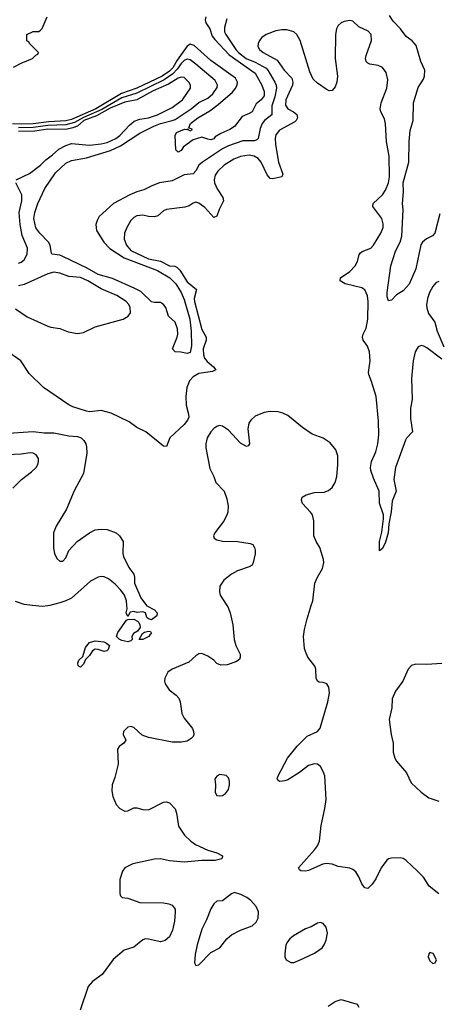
# Model space of a CAD drawing. Header units: inches. Extents: x 1449094 to 1618372, y 389908 to 534307.
# Tile 387 of 494: x 1565459 to 1568280, y 467309 to 473951. Entities that reach past the tile are written whole.
import ezdxf

# ---------------------------------------------------------------- set-up
doc = ezdxf.new("R2010")
doc.units = ezdxf.units.IN
doc.header["$MEASUREMENT"] = 0
doc.layers.add('B5466', color=7, linetype='Continuous')
doc.layers.add('B5467', color=7, linetype='Continuous')

msp = doc.modelspace()

# ---------------------------------------------------------------- linework, layer by layer
at = {"layer": 'B5466', "color": 5}
for points, elevation in [([(1565662.3, 470000), (1565650, 469996.8), (1565610, 469992), (1565545.6, 470000)], 480), ([(1566858, 470000), (1566864.4, 469990), (1566881.3, 469950), (1566898, 469870), (1566906.9, 469770), (1566920.2, 469730), (1566949.2, 469670), (1566948.9, 469650), (1566944.4, 469635.6), (1566919.7, 469620.3), (1566859.8, 469600.2), (1566817.2, 469597.2), (1566790, 469607.8), (1566770, 469631.6), (1566730, 469658.4), (1566690, 469674.5), (1566670, 469672.7), (1566650, 469660.9), (1566602, 469618), (1566489.3, 469570.7), (1566459.5, 469550), (1566439.5, 469510), (1566437.6, 469490), (1566442, 469470), (1566468.5, 469430), (1566515.3, 469395.3), (1566534, 469374), (1566542.3, 469350), (1566553.4, 469270), (1566570, 469239.3), (1566626, 469170), (1566634, 469150), (1566635.3, 469130), (1566630, 469116), (1566618.3, 469101.7), (1566590, 469085.3), (1566550, 469077.2), (1566490, 469077.8), (1566328.2, 469108.2), (1566285.8, 469125.8), (1566230, 469176.3), (1566210, 469183), (1566190, 469178.7), (1566161.3, 469150), (1566159, 469130), (1566177, 469090), (1566163.7, 469070), (1566131.5, 469048.5), (1566119.7, 469030), (1566123.8, 468930), (1566101.3, 468838.7), (1566083.6, 468790), (1566080.9, 468750), (1566087.4, 468710), (1566110, 468658), (1566135.5, 468630), (1566170, 468612.2), (1566190, 468614), (1566230, 468633.7), (1566250, 468635.3), (1566290, 468623.1), (1566330, 468620.3), (1566430, 468673.7), (1566450, 468674.9), (1566470, 468668.5), (1566510, 468627.3), (1566519.4, 468599.4), (1566531.4, 468510), (1566572.4, 468450), (1566615.2, 468410), (1566647.6, 468387.6), (1566730, 468349.2), (1566790.8, 468330), (1566830, 468310.4), (1566830, 468306), (1566824.7, 468290), (1566780, 468280), (1566690, 468279), (1566570, 468267.3), (1566470, 468276.2), (1566410, 468289.8), (1566370, 468287.8), (1566223.8, 468256.2), (1566170, 468229.5), (1566152.9, 468207.1), (1566136.5, 468150), (1566136.3, 468056.3), (1566141.1, 468041.1), (1566150.6, 468030.6), (1566190, 468024.6), (1566270, 467995.3), (1566430, 467992.9), (1566467.2, 467987.2), (1566490, 467977.1), (1566508.2, 467950), (1566510.3, 467930), (1566505.3, 467870), (1566491.3, 467810), (1566470, 467764.2), (1566440.9, 467739.1), (1566410, 467729.8), (1566330, 467748.7), (1566310, 467749.8), (1566290, 467744.4), (1566230, 467694), (1566164.6, 467675.4), (1566090, 467612.4), (1566015.5, 467510), (1565950, 467463.9), (1565921.3, 467430), (1565866.8, 467270)], 520), ([(1566316.4, 470000), (1566318, 469998), (1566370.3, 469970), (1566388, 469950), (1566386, 469930), (1566350, 469902), (1566328.9, 469908.9), (1566319, 469919), (1566308, 469950), (1566290, 469956), (1566252.9, 469952.9), (1566230, 469959), (1566205.4, 469954.6), (1566190, 469926), (1566178, 469950), (1566184, 469976), (1566182.9, 470000)], 480), ([(1568290, 468055.1), (1568226, 468106), (1568186.5, 468166.5), (1568147, 468207), (1568070, 468279.7), (1568050, 468292.6), (1568030, 468298.3), (1567970, 468295.4), (1567950.3, 468289.7), (1567938.9, 468281.1), (1567900.7, 468230), (1567865.2, 468154.8), (1567839.9, 468120.1), (1567810, 468089.3), (1567790, 468094), (1567770, 468121.2), (1567749.6, 468170), (1567730, 468202.7), (1567710, 468219.5), (1567688.4, 468228.4), (1567610, 468238.8), (1567570, 468255), (1567530, 468259.5), (1567505.6, 468254.4), (1567410, 468211.2), (1567390, 468207.7), (1567358, 468210), (1567350, 468215.3), (1567342.7, 468230), (1567449.8, 468350.2), (1567470, 468379.1), (1567483.5, 468410), (1567495.6, 468515.6), (1567520.9, 468630), (1567528.7, 468690), (1567519.1, 468850), (1567510, 468879.6), (1567490, 468912.6), (1567470, 468928.4), (1567450, 468930.7), (1567410, 468919.2), (1567350, 468873.1), (1567270, 468824), (1567250, 468816.9), (1567213.2, 468813.2), (1567202, 468822), (1567199.3, 468830), (1567205.6, 468850), (1567268, 468970), (1567333.3, 469050), (1567401.6, 469118.4), (1567470, 469148.9), (1567488, 469172), (1567539.4, 469350), (1567550.7, 469410.7), (1567547.6, 469447.6), (1567534.7, 469470), (1567510, 469479.7), (1567482.7, 469482.7), (1567469.7, 469490), (1567461.7, 469510), (1567458.9, 469570), (1567453, 469590), (1567406, 469650), (1567388.6, 469688.6), (1567384, 469710), (1567377.2, 469790), (1567382.6, 469837.4), (1567400.4, 469910), (1567428.9, 470000)], 520), ([(1568311.4, 469608.6), (1568210, 469602), (1568135.8, 469604.2), (1568106.1, 469593.9), (1568082.4, 469570), (1568047.8, 469490), (1567997.6, 469422.4), (1567975.6, 469370), (1567971.8, 469308.2), (1567954.7, 469230), (1567967.5, 469130), (1567981.8, 469070), (1567982.8, 469010), (1567993.1, 468970), (1568003.6, 468950), (1568072.7, 468870), (1568102.3, 468802.3), (1568170, 468739.1), (1568222.8, 468702.8), (1568290, 468679.1)], 520), ([(1567543.6, 467296.4), (1567590, 467328.2), (1567630, 467342), (1567738, 467310), (1567750.7, 467290)], 520)]:
    msp.add_lwpolyline(points, dxfattribs=dict(at, elevation=elevation))
for points, elevation in [([(1566190, 469754), (1566150, 469763.6), (1566130, 469773.3), (1566113.3, 469790), (1566121.8, 469818.2), (1566180.2, 469899.8), (1566190, 469906), (1566230, 469906.8), (1566254.4, 469894.4), (1566264, 469884), (1566271.3, 469868.7), (1566272, 469850), (1566254, 469826), (1566228, 469810), (1566217.3, 469790), (1566218, 469770), (1566210, 469762)], 480), ([(1566290, 469769.6), (1566266, 469770), (1566288.9, 469811.1), (1566301.2, 469818.8), (1566330, 469826), (1566343.6, 469823.6), (1566350.3, 469810), (1566337.5, 469802.5), (1566332.4, 469790)], 480), ([(1566030, 469689.3), (1565990, 469702.4), (1565970, 469704.2), (1565950, 469694.5), (1565930, 469661.2), (1565904.1, 469635.9), (1565890, 469602.7), (1565870, 469582.7), (1565853.2, 469593.2), (1565852.3, 469610), (1565859.5, 469630), (1565884.9, 469655.1), (1565903.5, 469716.5), (1565929.7, 469750.3), (1565970, 469760.3), (1566026.7, 469753.3), (1566039.1, 469750), (1566065.5, 469730), (1566056.7, 469703.3), (1566047.5, 469692.5)], 480), ([(1566810, 468859), (1566790, 468849), (1566777.3, 468830), (1566781.1, 468790), (1566778.8, 468738.8), (1566790, 468718), (1566810, 468714.8), (1566830, 468718.8), (1566850, 468731), (1566870, 468758), (1566877, 468790), (1566875.5, 468815.5), (1566870, 468838), (1566853.6, 468853.6)], 540), ([(1566910, 468062.4), (1566890, 468055.1), (1566830, 468007), (1566790, 468006), (1566770, 467986.6), (1566750, 467952.7), (1566721.5, 467878.5), (1566690, 467815.1), (1566659, 467710), (1566645.5, 467645.5), (1566640.7, 467590), (1566650, 467571.3), (1566670, 467574.8), (1566750, 467658), (1566810, 467690.7), (1566858.4, 467750), (1566890, 467778.4), (1566949.7, 467810.3), (1567030, 467839.3), (1567056.2, 467863.8), (1567069.6, 467890), (1567072.5, 467932.5), (1567057, 467970), (1567019.3, 468010), (1566992.7, 468030), (1566953.2, 468050)], 540), ([(1567490, 467861.2), (1567470, 467856), (1567427.9, 467832.1), (1567390, 467818), (1567308.6, 467771.4), (1567282.8, 467750), (1567267.3, 467730), (1567257.3, 467710), (1567250.7, 467650), (1567250.8, 467630), (1567258.8, 467610), (1567290, 467590.7), (1567310, 467590.8), (1567350, 467606.8), (1567450, 467654.8), (1567501.2, 467690), (1567516, 467710), (1567530, 467742), (1567538, 467790), (1567529.2, 467830), (1567510, 467854)], 540), ([(1568230, 467658), (1568222, 467650), (1568218, 467630), (1568230, 467602), (1568250, 467584.7), (1568266, 467590), (1568275.3, 467610), (1568252.9, 467652.9)], 540)]:
    msp.add_lwpolyline(points, close=True, dxfattribs=dict(at, elevation=elevation))
at = {"layer": 'B5467', "color": 5}
for points, elevation in [([(1566715.8, 473970), (1566712.1, 473950), (1566717.4, 473930), (1566744, 473890), (1566760, 473840), (1566776.8, 473816.8), (1566874.9, 473714.9), (1567048.6, 473590), (1567095.3, 473510), (1567110, 473466.8), (1567110, 473438), (1567090, 473411.1), (1567056.8, 473383.2), (1567028.4, 473330), (1567010, 473317.7), (1566961.8, 473298.2), (1566910, 473231.3), (1566878.7, 473210), (1566817.3, 473182.7), (1566780.2, 473159.8), (1566770, 473147.6), (1566750, 473141.2), (1566730, 473144), (1566690, 473159), (1566630, 473141.2), (1566566.4, 473093.6), (1566550, 473069.5), (1566530, 473057.2), (1566513.6, 473073.6), (1566509.4, 473170), (1566517.2, 473190), (1566573.4, 473213.4), (1566589.2, 473210.8), (1566594, 473214), (1566594, 473210), (1566610, 473202), (1566626, 473210), (1566602, 473222), (1566612.7, 473250), (1566661.5, 473290), (1566743.7, 473336.3), (1566800.8, 473379.2), (1566897.5, 473462.5), (1566915.3, 473484.7), (1566927.9, 473510), (1566929.9, 473530), (1566915.9, 473555.9), (1566750, 473675.4), (1566636.9, 473776.9), (1566610, 473785.5), (1566590, 473772.8), (1566522.3, 473677.7), (1566493.1, 473626.9), (1566470, 473603.3), (1566422.5, 473570), (1566250, 473488.3), (1566147.7, 473452.3), (1565974.4, 473350), (1565810, 473276.9), (1565770, 473269.3), (1565657, 473263), (1565550, 473248.8), (1565470, 473245.4), (1565411, 473249)], 440), ([(1565418, 473630), (1565470, 473658), (1565546, 473690), (1565567.3, 473712.7), (1565582, 473718), (1565586, 473730), (1565526, 473790), (1565522, 473802), (1565507.3, 473807.3), (1565508, 473850), (1565550, 473871.3), (1565588.4, 473871.6), (1565600.4, 473879.6), (1565610, 473892), (1565645.2, 473970)], 440), ([(1566857.8, 473957.8), (1566841.9, 473898.1), (1566842, 473870), (1566850.8, 473850), (1566918.3, 473750), (1566936.7, 473730), (1566987.9, 473690), (1567050, 473665), (1567123.4, 473623.4), (1567136.1, 473610), (1567182.7, 473530), (1567192.5, 473510), (1567194.2, 473490), (1567182.1, 473430), (1567161.2, 473370), (1567161.7, 473310), (1567112.9, 473270), (1567097.1, 473250), (1567083.5, 473216.5), (1567070.5, 473149.5), (1567060.4, 473139.6), (1567046.2, 473133.8), (1566965.7, 473134.3), (1566870, 473100.9), (1566830, 473079.9), (1566693.4, 472990), (1566670.1, 472970), (1566648.4, 472931.6), (1566630, 472910.9), (1566570, 472904.1), (1566490, 472864.2), (1566403.8, 472850), (1566351.8, 472830), (1566297.6, 472802.4), (1566250, 472789.9), (1566202.6, 472770), (1566093.8, 472710), (1565996.5, 472623.5), (1565982.7, 472597.3), (1565973.8, 472570), (1565977.6, 472530), (1566027.3, 472450), (1566067.1, 472407.1), (1566165.6, 472345.6), (1566390, 472259.6), (1566473.8, 472210), (1566513.6, 472170), (1566550.1, 472110), (1566570, 472063.6), (1566608.3, 471930), (1566617, 471850), (1566619.7, 471750), (1566610, 471705.6), (1566590, 471698.7), (1566547.6, 471707.6), (1566510, 471709.4), (1566490.9, 471730), (1566522.5, 471810), (1566526.6, 471830), (1566525, 471865), (1566509.9, 471909.9), (1566465.4, 471950), (1566447.2, 472010), (1566430.7, 472030.7), (1566410, 472042.6), (1566370, 472043.5), (1566350, 472048.6), (1566277.2, 472117.2), (1566237.8, 472137.8), (1566085, 472205), (1565990, 472232.4), (1565915.6, 472275.6), (1565750, 472354.1), (1565730, 472362.2), (1565679.3, 472370), (1565674.2, 472374.2), (1565666, 472430), (1565654.2, 472450), (1565595, 472510), (1565567.8, 472547.8), (1565555.8, 472610), (1565562.5, 472650), (1565580.9, 472710), (1565628, 472812), (1565701.1, 472918.9), (1565770, 472982.5), (1565810, 473001.6), (1565910, 473018.7), (1566072.5, 473067.5), (1566140.8, 473099.2), (1566270, 473185.9), (1566366.3, 473233.7), (1566410, 473251.4), (1566489.8, 473270), (1566510, 473278.7), (1566618.2, 473350), (1566668.4, 473391.6), (1566730, 473421.5), (1566764.5, 473450), (1566792.4, 473492.4), (1566795.2, 473510), (1566780, 473540), (1566650, 473651.3), (1566610, 473679.4), (1566590, 473685.2), (1566570, 473676.1), (1566550, 473656.3), (1566523.4, 473616.6), (1566493.8, 473586.2), (1566435.4, 473544.6), (1566250, 473455.4), (1566150, 473422.9), (1566014.2, 473345.8), (1565889.2, 473290.8), (1565830, 473257.2), (1565770, 473241.7), (1565650, 473237.6), (1565550, 473224.1), (1565450, 473221.7)], 460), ([(1568298, 472642), (1568262.3, 472510), (1568246.5, 472493.5), (1568206.6, 472473.4), (1568180.2, 472450), (1568168.6, 472431.4), (1568134.9, 472270), (1568090, 472167.8), (1568050, 472121.6), (1568005.3, 472094.7), (1567970, 472059.3), (1567950, 472054), (1567940.8, 472080.8), (1567940.5, 472110), (1567965, 472290), (1567996.8, 472390), (1568029.1, 472450), (1568040.2, 472490), (1568048.2, 472668.2), (1568044, 472710), (1568050.5, 472790), (1568049.9, 472850), (1568086.5, 472990), (1568089.1, 473130), (1568096.5, 473203.5), (1568116.2, 473270), (1568118.5, 473390), (1568150, 473494), (1568185.6, 473550), (1568193.3, 473570), (1568195.6, 473610), (1568169.7, 473669.7), (1568136.8, 473776.8), (1568110, 473807.3), (1568070, 473837.6), (1568031, 473890), (1567981.8, 473941.8), (1567958.1, 473978.1)], 460), ([(1568310, 471661.8), (1568210, 471737.2), (1568190, 471748.6), (1568170, 471752.3), (1568150, 471743.5), (1568130, 471711.5), (1568117.6, 471650), (1568105.6, 471530), (1568109.3, 471390), (1568099.8, 471330), (1568098.5, 471261.5), (1568112.6, 471170), (1568071.5, 471128.5), (1568064.7, 471115.3), (1567997.8, 470930), (1567986.3, 470850), (1568001.5, 470770), (1567975.9, 470704.1), (1567968.2, 470631.8), (1567951.4, 470550), (1567948.9, 470490), (1567930, 470427.3), (1567910, 470384.5), (1567890, 470369), (1567888.5, 470430), (1567904.9, 470495.1), (1567916.6, 470583.4), (1567915.5, 470610), (1567889.8, 470690), (1567887.5, 470770), (1567850, 470857.6), (1567831.4, 470910), (1567829, 470930), (1567835.2, 470970), (1567865, 471035), (1567879.2, 471090), (1567884.5, 471150), (1567883.3, 471243.3), (1567867, 471410), (1567836.1, 471510), (1567816.5, 471556.5), (1567814.9, 471570), (1567826, 471650), (1567821.3, 471710), (1567807.9, 471747.9), (1567779, 471790), (1567774.8, 471810), (1567779.8, 471830), (1567799.8, 471870), (1567809.8, 471929.8), (1567812.7, 472050), (1567808.6, 472088.6), (1567790, 472128.4), (1567770, 472141.8), (1567657.6, 472170), (1567624.2, 472190), (1567625.1, 472210), (1567690, 472252.9), (1567725, 472290), (1567740.2, 472319.8), (1567753.2, 472366.8), (1567761.9, 472378.1), (1567773.3, 472386.7), (1567830, 472409.1), (1567850, 472430.3), (1567899, 472510), (1567913.7, 472550), (1567914.6, 472574.6), (1567905.5, 472610), (1567845.3, 472690), (1567847.2, 472710), (1567908.9, 472770), (1567930, 472800.3), (1567949.8, 472849.8), (1567957.3, 472890), (1567954.9, 473030), (1567936.8, 473130), (1567930, 473248.7), (1567922.5, 473282.5), (1567897.7, 473330), (1567893.5, 473350), (1567901.8, 473390), (1567939.8, 473490), (1567945.6, 473545.6), (1567934.6, 473594.6), (1567910, 473627.8), (1567880.9, 473640.9), (1567824, 473650), (1567810, 473657), (1567800.5, 473670), (1567795.4, 473690), (1567798.5, 473710), (1567836.4, 473810), (1567832.2, 473850), (1567813.3, 473873.3), (1567750, 473903.5), (1567710, 473941.6), (1567690, 473946.3), (1567650, 473939.7), (1567630, 473929.6), (1567610, 473911.6), (1567598, 473890), (1567591.5, 473850), (1567589.3, 473689.3), (1567604.7, 473570), (1567600.3, 473530), (1567590, 473497.2), (1567570, 473472.3), (1567550, 473472), (1567530, 473482.9), (1567470, 473522.9), (1567441.6, 473550), (1567418.9, 473598.9), (1567352.9, 473810), (1567331, 473850), (1567310, 473868.4), (1567263, 473883), (1567230, 473883.1), (1567190, 473876.2), (1567124.4, 473850), (1567095.8, 473830), (1567078.7, 473810), (1567070.3, 473790), (1567068.7, 473770), (1567078.7, 473750), (1567104.2, 473730), (1567197.5, 473677.5), (1567246, 473610), (1567296.7, 473556.7), (1567305, 473530), (1567302.3, 473510), (1567257.2, 473410), (1567254.1, 473374.1), (1567269.7, 473349.7), (1567309.6, 473329.6), (1567330, 473312.4), (1567336.1, 473290), (1567327.1, 473270), (1567317.4, 473262.6), (1567213.3, 473206.7), (1567190, 473173.6), (1567185.2, 473150), (1567187.1, 473110), (1567208.1, 472990), (1567237.3, 472910), (1567228.9, 472891.1), (1567170, 472878.2), (1567150, 472880.4), (1567130, 472904), (1567090, 472989.8), (1567070, 473014), (1567043, 473030), (1567010, 473037.4), (1566950, 473027.9), (1566906.3, 473010), (1566839.6, 472970), (1566796.5, 472930), (1566778.8, 472901.2), (1566771.8, 472870), (1566774.8, 472850), (1566791.9, 472810), (1566832.3, 472752.3), (1566834.8, 472730), (1566805.6, 472670), (1566790, 472625.6), (1566770, 472617.7), (1566710, 472685), (1566670, 472713.5), (1566650, 472719.7), (1566630, 472714.3), (1566603.6, 472696.4), (1566574.6, 472685.4), (1566450, 472669.8), (1566430, 472661), (1566391.2, 472628.8), (1566370, 472621), (1566330, 472622.6), (1566290, 472632.7), (1566250, 472627.6), (1566230, 472616), (1566210, 472596.9), (1566181.8, 472550), (1566167.2, 472510), (1566164.7, 472470), (1566179.8, 472430), (1566210, 472394.8), (1566330, 472337.8), (1566410, 472322), (1566470, 472291.5), (1566507.5, 472287.5), (1566521.5, 472281.5), (1566541, 472261), (1566590, 472183.7), (1566654.5, 472130), (1566638.1, 472070), (1566639.3, 472050), (1566690, 471862), (1566717.8, 471810), (1566717.7, 471790), (1566698.7, 471730), (1566700.1, 471690), (1566708, 471668), (1566724.4, 471644.4), (1566769, 471610), (1566783.1, 471590), (1566761.8, 471578.2), (1566670, 471564.3), (1566630, 471540.7), (1566606, 471514), (1566588, 471470), (1566582.1, 471410), (1566583.6, 471350), (1566600.3, 471290), (1566600.9, 471270), (1566593, 471250), (1566570, 471219.5), (1566474.2, 471130), (1566450, 471073), (1566430, 471073.3), (1566310.6, 471170.6), (1566250, 471200.3), (1566198, 471238), (1566076.4, 471296.4), (1566010, 471314.1), (1565930, 471306.3), (1565910, 471309.2), (1565819.2, 471339.2), (1565790, 471353.3), (1565620.1, 471470), (1565524.2, 471564.2), (1565466.8, 471650), (1565370, 471716.1)], 480), ([(1565434.3, 472870), (1565526.5, 472913.5), (1565600.4, 472970), (1565634.7, 473005.3), (1565681.5, 473038.5), (1565723.1, 473076.9), (1565770, 473103.2), (1565810, 473115), (1565930, 473103.8), (1566010, 473113.1), (1566050, 473122.5), (1566108.2, 473150), (1566136.5, 473170), (1566199.9, 473240.1), (1566232.8, 473267.2), (1566270, 473280.4), (1566330, 473289.6), (1566390, 473309.2), (1566490, 473358), (1566558.1, 473410), (1566613.8, 473490), (1566612.8, 473510), (1566601.2, 473530), (1566570, 473560.2), (1566550, 473563.4), (1566530, 473556.6), (1566463.4, 473516.6), (1566360.4, 473470), (1566250, 473410.2), (1566170, 473395.1), (1566070, 473353.7), (1565977.9, 473302.1), (1565893.5, 473270), (1565850, 473233.5), (1565819.1, 473220.9), (1565770, 473209.6), (1565650, 473211.9), (1565561.2, 473198.8), (1565450, 473196.3)], 480), ([(1565450, 472309.3), (1565470, 472315.9), (1565490, 472331.7), (1565510.7, 472370), (1565512.8, 472410), (1565476.1, 472496.1), (1565462.7, 472570), (1565456.5, 472650), (1565473.7, 472730), (1565472.7, 472770), (1565432, 472850)], 480), ([(1565430, 472000.6), (1565510, 471947.5), (1565650, 471883.3), (1565670, 471876.1), (1565730, 471867.8), (1565786.4, 471846.4), (1565850, 471834), (1565890, 471840.4), (1565970, 471879.5), (1566157, 471930), (1566192.8, 471950), (1566206.5, 471973.5), (1566205.8, 472010), (1566195.8, 472030), (1566177.6, 472050), (1566116, 472090), (1566010, 472135.2), (1565919.8, 472190), (1565870, 472211.5), (1565790, 472217.8), (1565730, 472241.8), (1565690, 472248.1), (1565650, 472237.5), (1565490, 472164), (1565450, 472156.3)], 480), ([(1568290, 472184.5), (1568270, 472175.3), (1568248.6, 472151.4), (1568226.3, 472110), (1568213, 472070), (1568207.2, 472027.2), (1568208.2, 472008.2), (1568219.8, 471970), (1568263.2, 471910), (1568279.1, 471850), (1568323.7, 471743.7)], 480), ([(1567428.9, 470000), (1567438.4, 470030), (1567453.6, 470150), (1567470, 470191), (1567504.5, 470250), (1567513.6, 470290), (1567511.5, 470310), (1567485.6, 470390), (1567461.3, 470430), (1567446.9, 470470), (1567446, 470570), (1567437.2, 470610), (1567424, 470630), (1567370, 470687.6), (1567362, 470710), (1567367.8, 470730), (1567393.8, 470746.2), (1567450, 470762), (1567515.4, 470764.6), (1567544.4, 470775.6), (1567570, 470794.4), (1567591.1, 470830), (1567601.1, 470870), (1567607.9, 470947.9), (1567607.6, 471010), (1567594, 471050), (1567556.2, 471096.2), (1567510, 471127), (1567435.3, 471155.3), (1567370, 471200.7), (1567270, 471281.6), (1567236.8, 471296.8), (1567204.7, 471304.8), (1567150, 471308.6), (1567110, 471301.5), (1567050, 471276), (1567020.3, 471250), (1567007.2, 471230), (1567000.9, 471190), (1567011.2, 471088.8), (1567003.4, 471076.6), (1566990, 471071.3), (1566950, 471094.8), (1566870, 471181.1), (1566830, 471209.8), (1566807.5, 471212.5), (1566790, 471207.4), (1566770, 471193.7), (1566749.2, 471170), (1566726.2, 471130), (1566717.1, 471090), (1566717.1, 471062.9), (1566743.1, 470923.1), (1566770.3, 470870), (1566783.1, 470830), (1566841.1, 470770), (1566858.6, 470718.6), (1566867.6, 470670), (1566864.6, 470630), (1566855.5, 470604.5), (1566834.9, 470565.1), (1566778, 470490), (1566767.7, 470470), (1566773.2, 470453.2), (1566790, 470442.4), (1566830, 470432.2), (1566930, 470430.3), (1567016.7, 470416.7), (1567033.4, 470410), (1567045.5, 470390), (1567050, 470372), (1567050, 470348.7), (1567037, 470290), (1567028.7, 470271.3), (1567010, 470259.6), (1566930, 470233), (1566890, 470211.3), (1566838, 470170), (1566810.4, 470129.6), (1566808.3, 470091.7), (1566813, 470070), (1566858, 470000)], 520), ([(1565350, 471158.7), (1565550, 471173.7), (1565625.1, 471165.1), (1565690, 471164.7), (1565790, 471144.6), (1565850, 471139.8), (1565873.7, 471130), (1565892.4, 471112.4), (1565905.2, 471090), (1565911.3, 471070), (1565912.1, 471027.9), (1565890, 470889.4), (1565827.6, 470772.4), (1565775.6, 470650), (1565704.7, 470535.3), (1565687.1, 470490), (1565686.5, 470386.5), (1565694.9, 470350), (1565710, 470316.3), (1565730, 470298.4), (1565750, 470299.3), (1565770, 470320.7), (1565791.1, 470370), (1565848.4, 470430), (1565931.1, 470490), (1565970, 470510.2), (1566010, 470515.3), (1566050, 470512.4), (1566110.5, 470490), (1566132.7, 470470), (1566158.8, 470430), (1566154.8, 470350), (1566160.7, 470330), (1566196.3, 470256.3), (1566230.5, 470210), (1566235.5, 470190), (1566234.8, 470150), (1566276.5, 470050), (1566316.4, 470000)], 480), ([(1565413.3, 470790), (1565470.8, 470850), (1565539.9, 470900.1), (1565569.8, 470930), (1565582.2, 470950), (1565586.8, 470970), (1565586.4, 470990), (1565570, 471016.4), (1565550, 471026.6), (1565530, 471028.9), (1565470, 471020.2), (1565154.7, 471005.3)], 480), ([(1566182.9, 470000), (1566181.6, 470030), (1566167.2, 470070), (1566143.3, 470103.3), (1566103.5, 470143.5), (1566059.3, 470179.3), (1566030, 470192.3), (1566010, 470194.5), (1565990, 470189.8), (1565937.1, 470162.9), (1565810, 470049.1), (1565770.4, 470030), (1565730, 470017.8), (1565662.3, 470000)], 480), ([(1565545.6, 470000), (1565490, 470006.9), (1565430, 470025.6)], 480)]:
    msp.add_lwpolyline(points, dxfattribs=dict(at, elevation=elevation))

doc.saveas('drawing.dxf')
